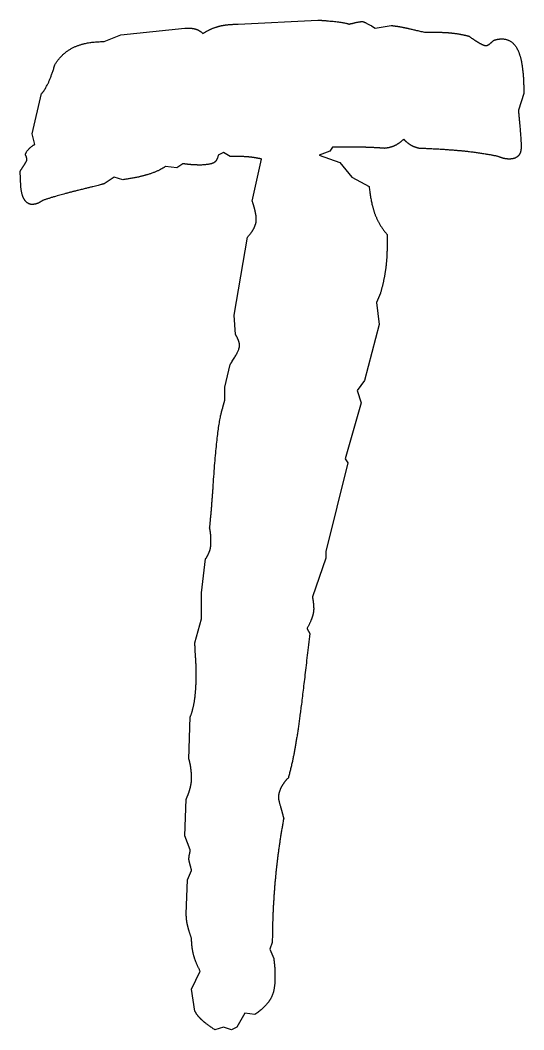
# Model space of a CAD drawing. Extents: x 728492 to 729038, y 272968 to 273171.
# Drawn here: x 728719.156 to 728720.566, y 272982.35 to 272985.175 of the extents above; entities that cross this region are included whole.
import ezdxf

# ---------------------------------------------------------------- set-up
doc = ezdxf.new("R2010")
doc.units = 0
doc.layers.add('RAMI_PLAN_####_TKST_#', color=7, linetype='Continuous')

msp = doc.modelspace()

# ---------------------------------------------------------------- linework, layer by layer
at = {"layer": 'RAMI_PLAN_####_TKST_#'}
for points in [[(728719.7669, 272985.1638), (728719.9891, 272985.175)], [(728719.3915, 272985.1152), (728719.4382, 272985.1339), (728719.6175, 272985.1526), (728719.6287, 272985.1526)], [(728720.1497, 272985.1526), (728720.1946, 272985.1601)], [(728720.2879, 272985.1413), (728720.3215, 272985.1413)], [(728719.2533, 272985.0498), (728719.2552, 272985.0536)], [(728719.1973, 272984.8275), (728719.1898, 272984.8574), (728719.216, 272984.9695)], [(728720.5662, 272984.9695), (728720.5513, 272984.9228)], [(728719.7445, 272984.7938), (728719.7258, 272984.8051), (728719.7109, 272984.7976)], [(728720.0302, 272984.82), (728720.0228, 272984.8088), (728719.9929, 272984.7976), (728720.0508, 272984.7771), (728720.0844, 272984.736), (728720.1329, 272984.7098)], [(728719.6119, 272984.7733), (728719.5951, 272984.7621), (728719.5633, 272984.7658)], [(728719.8061, 272984.6687), (728719.8322, 272984.7864)], [(728719.1581, 272984.7098), (728719.1562, 272984.7528)], [(728719.4438, 272984.7285), (728719.4195, 272984.736), (728719.3915, 272984.7173)], [(728719.7594, 272984.2952), (728719.7557, 272984.3493), (728719.793, 272984.5679)], [(728720.1833, 272984.5753), (728720.1833, 272984.5398)], [(728720.1647, 272984.411), (728720.1535, 272984.3848), (728720.1609, 272984.3232), (728720.1198, 272984.1663), (728720.0993, 272984.1383), (728720.1105, 272984.1046), (728720.0657, 272983.9478), (728720.0732, 272983.9366), (728720.0115, 272983.6881), (728720.0115, 272983.6695), (728719.9742, 272983.5611)], [(728719.7239, 272984.0916), (728719.7296, 272984.1121), (728719.7296, 272984.1476), (728719.7445, 272984.2111)], [(728719.6455, 272983.4323), (728719.6642, 272983.4995), (728719.6642, 272983.5723), (728719.6754, 272983.6676)], [(728719.9592, 272983.4715), (728719.9667, 272983.4584)], [(728719.6287, 272983.1073), (728719.6324, 272983.225)], [(728719.6324, 272982.8533), (728719.6175, 272982.8925), (728719.6212, 272982.9952)], [(728719.6212, 272982.674), (728719.625, 272982.7692), (728719.6361, 272982.7954)], [(728719.8621, 272982.5937), (728719.8547, 272982.5752), (728719.8659, 272982.5494)], [(728719.6455, 272982.4017), (728719.6361, 272982.4631), (728719.6604, 272982.5134)], [(728719.8136, 272982.3925), (728719.7856, 272982.3961), (728719.7632, 272982.357), (728719.7482, 272982.3496), (728719.7258, 272982.357), (728719.7015, 272982.3496)]]:
    msp.add_lwpolyline(points, dxfattribs=at)
for points in [[(728719.7099, 272985.1572), (728719.7333, 272985.1638), (728719.7669, 272985.1638)], [(728719.9891, 272985.175), (728719.9984, 272985.175), (728720.019, 272985.1731)], [(728720.019, 272985.1731), (728720.0657, 272985.1694), (728720.0769, 272985.1638)], [(728720.0769, 272985.1638), (728720.0806, 272985.1656), (728720.0844, 272985.1656)], [(728720.0844, 272985.1656), (728720.1049, 272985.1712), (728720.1142, 272985.1712)], [(728720.1142, 272985.1712), (728720.118, 272985.1712), (728720.1385, 272985.16)], [(728719.6287, 272985.1526), (728719.6418, 272985.1526), (728719.6511, 272985.1488)], [(728719.6511, 272985.1488), (728719.6604, 272985.1451), (728719.6679, 272985.1376)], [(728719.6679, 272985.1376), (728719.6866, 272985.1507), (728719.7099, 272985.1572)], [(728720.1385, 272985.16), (728720.1441, 272985.1563), (728720.1497, 272985.1526)], [(728720.1946, 272985.1601), (728720.2132, 272985.1582), (728720.231, 272985.1545)], [(728720.231, 272985.1545), (728720.2487, 272985.1507), (728720.2879, 272985.1413)], [(728720.3215, 272985.1413), (728720.3477, 272985.1413), (728720.3701, 272985.1385)], [(728720.3701, 272985.1385), (728720.3925, 272985.1357), (728720.413, 272985.1301)], [(728719.3084, 272985.1003), (728719.3411, 272985.1152), (728719.3915, 272985.1152)], [(728720.413, 272985.1301), (728720.428, 272985.1189), (728720.4411, 272985.1114)], [(728720.4411, 272985.1114), (728720.4542, 272985.104), (728720.4597, 272985.104)], [(728720.4597, 272985.104), (728720.4653, 272985.104), (728720.4719, 272985.1096)], [(728720.4719, 272985.1096), (728720.4784, 272985.1152), (728720.4822, 272985.1189)], [(728720.4822, 272985.1189), (728720.4878, 272985.1208), (728720.4934, 272985.1217)], [(728720.4934, 272985.1217), (728720.499, 272985.1227), (728720.5045, 272985.1227)], [(728720.5045, 272985.1227), (728720.5363, 272985.1227), (728720.5512, 272985.0872)], [(728719.2552, 272985.0536), (728719.2757, 272985.0853), (728719.3084, 272985.1003)], [(728720.5512, 272985.0872), (728720.5662, 272985.0517), (728720.5662, 272984.9695)], [(728719.216, 272984.9695), (728719.2347, 272984.9882), (728719.2533, 272985.0498)], [(728720.5513, 272984.9228), (728720.5513, 272984.9171), (728720.5531, 272984.9003)], [(728720.5531, 272984.9003), (728720.5587, 272984.8424), (728720.5587, 272984.82)], [(728719.1711, 272984.7976), (728719.1711, 272984.8088), (728719.1935, 272984.8256)], [(728719.1935, 272984.8256), (728719.1973, 272984.8275), (728719.1973, 272984.8275)], [(728720.2048, 272984.8237), (728720.1927, 272984.8181), (728720.1759, 272984.8163)], [(728720.23, 272984.8424), (728720.217, 272984.8294), (728720.2048, 272984.8237)], [(728720.2478, 272984.8265), (728720.2375, 272984.8331), (728720.23, 272984.8424)], [(728720.273, 272984.8163), (728720.258, 272984.82), (728720.2478, 272984.8265)], [(728719.1749, 272984.7826), (728719.1749, 272984.7938), (728719.1711, 272984.7976)], [(728719.7109, 272984.7976), (728719.7071, 272984.7808), (728719.6987, 272984.7761)], [(728719.7977, 272984.792), (728719.7799, 272984.7938), (728719.7445, 272984.7938)], [(728720.1273, 272984.8191), (728720.0993, 272984.82), (728720.0302, 272984.82)], [(728720.1759, 272984.8163), (728720.1553, 272984.8182), (728720.1273, 272984.8191)], [(728720.4112, 272984.8069), (728720.3645, 272984.8125), (728720.273, 272984.8163)], [(728720.4934, 272984.7938), (728720.4579, 272984.8013), (728720.4112, 272984.8069)], [(728720.5139, 272984.7873), (728720.5083, 272984.7882), (728720.4934, 272984.7938)], [(728720.5503, 272984.7948), (728720.5419, 272984.7864), (728720.5251, 272984.7864)], [(728720.5587, 272984.82), (728720.5587, 272984.8032), (728720.5503, 272984.7948)], [(728719.1562, 272984.7528), (728719.1637, 272984.764), (728719.1684, 272984.7715)], [(728719.1684, 272984.7715), (728719.173, 272984.7789), (728719.1749, 272984.7826)], [(728719.5633, 272984.7658), (728719.5446, 272984.7528), (728719.5148, 272984.7434)], [(728719.6362, 272984.7705), (728719.625, 272984.7715), (728719.6119, 272984.7733)], [(728719.6642, 272984.7696), (728719.6474, 272984.7696), (728719.6362, 272984.7705)], [(728719.6987, 272984.7761), (728719.6903, 272984.7714), (728719.6642, 272984.7696)], [(728719.8322, 272984.7864), (728719.8155, 272984.7901), (728719.7977, 272984.792)], [(728720.5251, 272984.7864), (728720.5195, 272984.7864), (728720.5139, 272984.7873)], [(728719.5148, 272984.7434), (728719.4849, 272984.7341), (728719.4438, 272984.7285)], [(728719.1683, 272984.6724), (728719.1599, 272984.6855), (728719.1581, 272984.7098)], [(728719.3915, 272984.7173), (728719.3784, 272984.7135), (728719.3177, 272984.6986)], [(728720.1329, 272984.7098), (728720.1386, 272984.6612), (728720.1497, 272984.6314)], [(728719.3177, 272984.6986), (728719.257, 272984.6837), (728719.2197, 272984.6706)], [(728719.1898, 272984.6594), (728719.1768, 272984.6594), (728719.1683, 272984.6724)], [(728719.202, 272984.6612), (728719.1954, 272984.6594), (728719.1898, 272984.6594)], [(728719.2197, 272984.6706), (728719.2085, 272984.6631), (728719.202, 272984.6612)], [(728719.8145, 272984.6388), (728719.8117, 272984.6519), (728719.8061, 272984.6687)], [(728719.8173, 272984.6164), (728719.8173, 272984.6258), (728719.8145, 272984.6388)], [(728720.1497, 272984.6314), (728720.1609, 272984.6015), (728720.1833, 272984.5753)], [(728719.8117, 272984.5949), (728719.8173, 272984.6071), (728719.8173, 272984.6164)], [(728719.793, 272984.5679), (728719.8061, 272984.5828), (728719.8117, 272984.5949)], [(728720.1833, 272984.5398), (728720.1833, 272984.5062), (728720.1787, 272984.4745)], [(728720.1787, 272984.4745), (728720.174, 272984.4427), (728720.1647, 272984.411)], [(728719.7678, 272984.2774), (728719.765, 272984.2858), (728719.7594, 272984.2952)], [(728719.7501, 272984.2204), (728719.7706, 272984.2522), (728719.7706, 272984.2653)], [(728719.7706, 272984.2653), (728719.7706, 272984.269), (728719.7678, 272984.2774)], [(728719.7445, 272984.2111), (728719.7463, 272984.2149), (728719.7501, 272984.2204)], [(728719.6978, 272983.8899), (728719.709, 272984.0524), (728719.7239, 272984.0916)], [(728719.6866, 272983.7535), (728719.6922, 272983.8039), (728719.6978, 272983.8899)], [(728719.6894, 272983.7376), (728719.6885, 272983.746), (728719.6866, 272983.7535)], [(728719.6903, 272983.7143), (728719.6903, 272983.7293), (728719.6894, 272983.7376)], [(728719.6866, 272983.6891), (728719.6903, 272983.6994), (728719.6903, 272983.7143)], [(728719.6754, 272983.6676), (728719.6829, 272983.6788), (728719.6866, 272983.6891)], [(728719.9742, 272983.5611), (728719.9761, 272983.5518), (728719.977, 272983.5434)], [(728719.9779, 272983.5275), (728719.9779, 272983.5182), (728719.9742, 272983.506)], [(728719.977, 272983.5434), (728719.9779, 272983.535), (728719.9779, 272983.5275)], [(728719.9742, 272983.506), (728719.9705, 272983.4939), (728719.9592, 272983.4715)], [(728719.9667, 272983.4584), (728719.9462, 272983.2735), (728719.934, 272983.1904)], [(728719.6474, 272983.3912), (728719.6455, 272983.4173), (728719.6455, 272983.4323)], [(728719.6492, 272983.352), (728719.6492, 272983.365), (728719.6474, 272983.3912)], [(728719.6455, 272983.2791), (728719.6492, 272983.309), (728719.6492, 272983.352)], [(728719.6324, 272983.225), (728719.6418, 272983.2492), (728719.6455, 272983.2791)], [(728719.934, 272983.1904), (728719.9219, 272983.1073), (728719.907, 272983.055)], [(728719.6343, 272983.0802), (728719.6324, 272983.0942), (728719.6287, 272983.1073)], [(728719.6361, 272983.0531), (728719.6361, 272983.0662), (728719.6343, 272983.0802)], [(728719.6324, 272983.027), (728719.6361, 272983.0419), (728719.6361, 272983.0531)], [(728719.907, 272983.055), (728719.8939, 272983.0419), (728719.8864, 272983.027)], [(728719.6212, 272982.9952), (728719.6287, 272983.0121), (728719.6324, 272983.027)], [(728719.8864, 272983.027), (728719.879, 272983.012), (728719.879, 272982.9989)], [(728719.879, 272982.9989), (728719.879, 272982.9952), (728719.8846, 272982.9756)], [(728719.8846, 272982.9756), (728719.8902, 272982.956), (728719.8939, 272982.941)], [(728719.8939, 272982.941), (728719.8771, 272982.8495), (728719.8696, 272982.7627)], [(728719.6306, 272982.8421), (728719.6324, 272982.8495), (728719.6324, 272982.8533)], [(728719.6287, 272982.8271), (728719.6287, 272982.8346), (728719.6306, 272982.8421)], [(728719.6306, 272982.8169), (728719.6287, 272982.8234), (728719.6287, 272982.8271)], [(728719.6361, 272982.7954), (728719.6324, 272982.8103), (728719.6306, 272982.8169)], [(728719.8696, 272982.7627), (728719.8621, 272982.6758), (728719.8621, 272982.5937)], [(728719.625, 272982.6413), (728719.6212, 272982.6572), (728719.6212, 272982.674)], [(728719.6361, 272982.6049), (728719.6287, 272982.6254), (728719.625, 272982.6413)], [(728719.6418, 272982.5591), (728719.6361, 272982.5806), (728719.6361, 272982.6049)], [(728719.6604, 272982.5134), (728719.6474, 272982.5377), (728719.6418, 272982.5591)], [(728719.8659, 272982.5494), (728719.8677, 272982.5363), (728719.8687, 272982.5251)], [(728719.8687, 272982.5251), (728719.8696, 272982.5139), (728719.8696, 272982.4953)], [(728719.8696, 272982.4953), (728719.8696, 272982.4598), (728719.8584, 272982.4383)], [(728719.8584, 272982.4383), (728719.8472, 272982.4168), (728719.8136, 272982.3925)], [(728719.6623, 272982.3794), (728719.6511, 272982.3905), (728719.6455, 272982.4017)], [(728719.7015, 272982.3496), (728719.6735, 272982.3682), (728719.6623, 272982.3794)]]:
    msp.add_open_spline(points, degree=2, dxfattribs=at)

doc.saveas('drawing.dxf')
